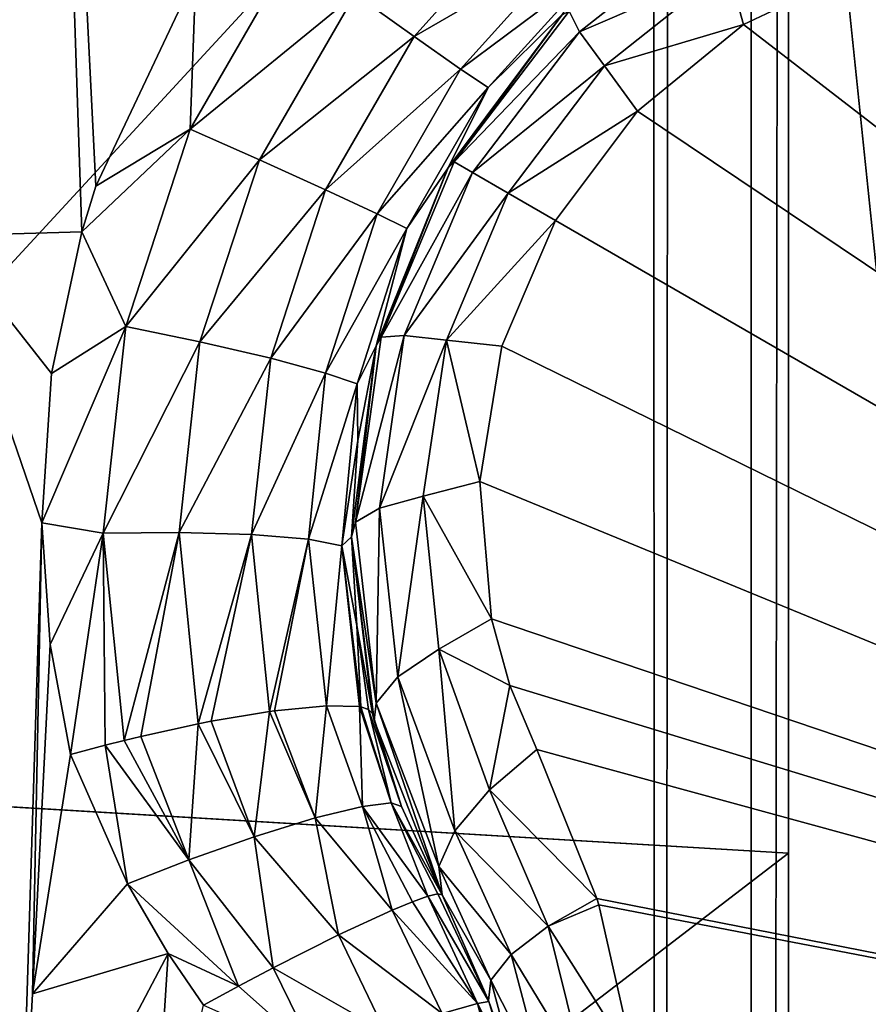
# Model space of a CAD drawing. Header units: metres. Extents: x -206 to 75, y -104 to 104.
# Tile 624 of 656: x -38.399 to -37.51, y -48.769 to -47.738. Entities that reach past the tile are written whole.
import ezdxf

# ---------------------------------------------------------------- set-up
doc = ezdxf.new("R2010")
doc.units = ezdxf.units.M
doc.layers.add('solid_01_1-CONSUMER_THERM_B_125288', color=7, linetype='CONTINUOUS')

msp = doc.modelspace()

# ---------------------------------------------------------------- linework, layer by layer
at = {"layer": 'solid_01_1-CONSUMER_THERM_B_125288'}
for points in [[(-37.64893, 67.310463), (-65.493088, -75.014526), (-65.514557, 74.985474)], [(-37.64893, 67.310463), (-37.75058, 66.766258), (-65.493088, -75.014526)], [(-37.75058, 66.766258), (-37.7505, 66.212639), (-65.493088, -75.014526)], [(-37.7505, 66.212639), (-37.731541, -66.233742), (-65.493088, -75.014526)], [(-37.7505, 66.212639), (-37.648693, 65.668465), (-37.731541, -66.233742)], [(-37.648693, 65.668465), (-37.62989, -65.689537), (-37.731541, -66.233742)], [(-37.648693, 65.668465), (-37.448631, 65.15226), (-37.62989, -65.689537)], [(-37.448631, 65.15226), (-37.429974, -65.173279), (-37.62989, -65.689537)], [(-38.864662, -46.52047, 75.400002), (-54.590946, -63.612965, 75.400002), (54.609055, -63.597332, 75.400002)], [(-37.59338, -46.610531, 75.400002), (-38.864662, -46.52047, 75.400002), (54.609055, -63.597332, 75.400002)], [(37.606621, -46.599766, 75.400002), (-37.59338, -46.610531, 75.400002), (54.609055, -63.597332, 75.400002)], [(-38.368286, -46.919636, 18.111628), (-38.674438, -46.953098, 18.015265), (-38.478664, -47.964039, 18.295778)], [(-38.368286, -46.919636, 18.111628), (-38.478664, -47.964039, 18.295778), (-38.333633, -47.959831, 18.341442)], [(-38.368286, -46.919636, 18.111628), (-38.318752, -47.912292, 18.339277), (-38.21413, -47.690666, 18.335257)], [(-38.368286, -46.919636, 18.111628), (-38.333633, -47.959831, 18.341442), (-38.318752, -47.912292, 18.339277)], [(-38.931084, -47.016064, 69.900002), (-37.593307, -47.110531, 69.900002), (-38.905029, -48.5322, 69.900002)], [(-37.593307, -47.110531, 69.900002), (-37.593094, -48.610531, 69.900002), (-38.905029, -48.5322, 69.900002)], [(-36.09214, -55.260315, 66.816208), (-37.593307, -47.110531, 63.5), (-36.093307, -47.110317, 63.5)], [(-37.591232, -61.610531, 69.400002), (-37.593307, -47.110531, 63.5), (-36.091232, -61.610317, 69.400002)], [(-36.091927, -56.760315, 67.426552), (-36.091232, -61.610317, 69.400002), (-37.593307, -47.110531, 63.5)], [(-37.593307, -47.110531, 69.900002), (-37.593307, -47.110531, 63.5), (-37.591232, -61.610531, 69.400002)], [(-36.091927, -56.760315, 67.426552), (-37.593307, -47.110531, 63.5), (-36.09214, -55.260315, 66.816208)], [(-37.593307, -47.110531, 69.900002), (-37.591232, -61.610531, 69.400002), (-37.593094, -48.610531, 69.900002)], [(-38.047211, -47.711231, 18.339796), (-37.985405, -47.755539, 18.302887), (-37.861557, -47.617504, 18.312243)], [(-37.861557, -47.617504, 18.312243), (-37.985405, -47.755539, 18.302887), (-37.819496, -47.659607, 18.252224)], [(-37.812229, -47.750607, 16.767015), (-37.668861, -47.637779, 16.739868), (-37.822857, -47.728901, 16.839632)], [(-37.812229, -47.750607, 16.767015), (-37.656742, -47.68372, 16.679869), (-37.668861, -47.637779, 16.739868)], [(-38.219933, -47.8526, 18.349483), (-38.111355, -47.664474, 18.349483), (-38.21413, -47.690666, 18.335257)], [(-38.047211, -47.711231, 18.339796), (-38.111355, -47.664474, 18.349483), (-38.219933, -47.8526, 18.349483)], [(-37.985405, -47.755539, 18.302887), (-37.936737, -47.789597, 18.24276), (-37.819496, -47.659607, 18.252224)], [(-37.819496, -47.659607, 18.252224), (-37.936737, -47.789597, 18.24276), (-37.793167, -47.682636, 18.180342)], [(-37.509785, -47.681301, 16.603502), (-35.996807, -49.010303, 15.440842), (-37.439537, -47.663147, 16.580477)], [(-37.936737, -47.789597, 18.24276), (-37.907845, -47.808834, 18.17075), (-37.793167, -47.682636, 18.180342)], [(-37.793167, -47.682636, 18.180342), (-37.907845, -47.808834, 18.17075), (-37.829929, -47.732162, 18.104654)], [(-37.812229, -47.750607, 16.767015), (-37.785896, -47.786346, 16.704668), (-37.656742, -47.68372, 16.679869)], [(-37.640343, -47.742813, 16.639137), (-37.656742, -47.68372, 16.679869), (-37.785896, -47.786346, 16.704668)], [(-37.640343, -47.742813, 16.639137), (-37.509785, -47.681301, 16.603502), (-37.656742, -47.68372, 16.679869)], [(-37.640343, -47.742813, 16.639137), (-35.996807, -49.010303, 15.440842), (-37.509785, -47.681301, 16.603502)], [(-38.219933, -47.8526, 18.349483), (-38.21413, -47.690666, 18.335257), (-38.318752, -47.912292, 18.339277)], [(-38.047211, -47.711231, 18.339796), (-38.219933, -47.8526, 18.349483), (-38.147362, -47.88475, 18.339796)], [(-38.047211, -47.711231, 18.339796), (-38.147362, -47.88475, 18.339796), (-37.985405, -47.755539, 18.302887)], [(-37.943428, -47.886799, 16.84956), (-37.822857, -47.728901, 16.839632), (-37.83073, -47.732998, 16.877523)], [(-37.812229, -47.750607, 16.767015), (-37.822857, -47.728901, 16.839632), (-37.943428, -47.886799, 16.84956)], [(-37.950027, -47.89349, 16.884197), (-37.83073, -47.732998, 16.877523), (-37.949814, -47.893108, 18.098516)], [(-37.943428, -47.886799, 16.84956), (-37.83073, -47.732998, 16.877523), (-37.950027, -47.89349, 16.884197)], [(-37.907845, -47.808834, 18.17075), (-37.949814, -47.893108, 18.098516), (-37.829929, -47.732162, 18.104654)], [(-37.83073, -47.732998, 16.877523), (-37.829929, -47.732162, 18.104654), (-37.949814, -47.893108, 18.098516)], [(-37.924297, -47.897839, 16.776278), (-37.812229, -47.750607, 16.767015), (-37.943428, -47.886799, 16.84956)], [(-37.924297, -47.897839, 16.776278), (-37.785896, -47.786346, 16.704668), (-37.812229, -47.750607, 16.767015)], [(-37.751423, -47.833656, 16.660564), (-37.640343, -47.742813, 16.639137), (-37.785896, -47.786346, 16.704668)], [(-37.751423, -47.833656, 16.660564), (-35.996807, -49.010303, 15.440842), (-37.640343, -47.742813, 16.639137)], [(-38.147362, -47.88475, 18.339796), (-38.078075, -47.916103, 18.302887), (-37.985405, -47.755539, 18.302887)], [(-37.985405, -47.755539, 18.302887), (-38.078075, -47.916103, 18.302887), (-37.936737, -47.789597, 18.24276)], [(-38.078075, -47.916103, 18.302887), (-38.024239, -47.941208, 18.24276), (-37.936737, -47.789597, 18.24276)], [(-37.936737, -47.789597, 18.24276), (-38.024239, -47.941208, 18.24276), (-37.907845, -47.808834, 18.17075)], [(-37.924297, -47.897839, 16.776278), (-37.88686, -47.919445, 16.713108), (-37.785896, -47.786346, 16.704668)], [(-37.751423, -47.833656, 16.660564), (-37.785896, -47.786346, 16.704668), (-37.88686, -47.919445, 16.713108)], [(-38.024239, -47.941208, 18.24276), (-37.99313, -47.9566, 18.17075), (-37.907845, -47.808834, 18.17075)], [(-37.907845, -47.808834, 18.17075), (-37.99313, -47.9566, 18.17075), (-37.949814, -47.893108, 18.098516)], [(-37.837288, -47.948112, 16.667709), (-37.751423, -47.833656, 16.660564), (-37.88686, -47.919445, 16.713108)], [(-37.837288, -47.948112, 16.667709), (-35.996807, -49.010303, 15.440842), (-37.751423, -47.833656, 16.660564)], [(-38.219933, -47.8526, 18.349483), (-38.318752, -47.912292, 18.339277), (-38.333633, -47.959831, 18.341442)], [(-38.287487, -48.059132, 18.358753), (-38.219933, -47.8526, 18.349483), (-38.333633, -47.959831, 18.341442)], [(-38.147362, -47.88475, 18.339796), (-38.219933, -47.8526, 18.349483), (-38.287487, -48.059132, 18.358753)], [(-38.147362, -47.88475, 18.339796), (-38.287487, -48.059132, 18.358753), (-38.209763, -48.075237, 18.349083)], [(-38.147362, -47.88475, 18.339796), (-38.209763, -48.075237, 18.349083), (-38.078075, -47.916103, 18.302887)], [(-38.025181, -48.079334, 16.876154), (-37.950027, -47.89349, 16.884197), (-38.025146, -48.079197, 18.105808)], [(-38.019833, -48.070187, 16.83964), (-37.950027, -47.89349, 16.884197), (-38.025181, -48.079334, 16.876154)], [(-37.99313, -47.9566, 18.17075), (-38.025146, -48.079197, 18.105808), (-37.949814, -47.893108, 18.098516)], [(-37.950027, -47.89349, 16.884197), (-37.949814, -47.893108, 18.098516), (-38.025146, -48.079197, 18.105808)], [(-38.019833, -48.070187, 16.83964), (-37.943428, -47.886799, 16.84956), (-37.950027, -47.89349, 16.884197)], [(-37.924297, -47.897839, 16.776278), (-37.943428, -47.886799, 16.84956), (-38.019833, -48.070187, 16.83964)], [(-37.99572, -48.068531, 16.767014), (-37.924297, -47.897839, 16.776278), (-38.019833, -48.070187, 16.83964)], [(-37.99572, -48.068531, 16.767014), (-37.88686, -47.919445, 16.713108), (-37.924297, -47.897839, 16.776278)], [(-38.209763, -48.075237, 18.349083), (-38.135643, -48.092392, 18.312241), (-38.078075, -47.916103, 18.302887)], [(-38.078075, -47.916103, 18.302887), (-38.135643, -48.092392, 18.312241), (-38.024239, -47.941208, 18.24276)], [(-37.99572, -48.068531, 16.767014), (-37.951591, -48.073452, 16.70466), (-37.88686, -47.919445, 16.713108)], [(-37.837288, -47.948112, 16.667709), (-37.88686, -47.919445, 16.713108), (-37.951591, -48.073452, 16.70466)], [(-38.135643, -48.092392, 18.312241), (-38.078144, -48.10775, 18.252224), (-38.024239, -47.941208, 18.24276)], [(-38.024239, -47.941208, 18.24276), (-38.078144, -48.10775, 18.252224), (-37.99313, -47.9566, 18.17075)], [(-38.078144, -48.10775, 18.252224), (-38.045036, -48.119026, 18.180342), (-37.99313, -47.9566, 18.17075)], [(-37.99313, -47.9566, 18.17075), (-38.045036, -48.119026, 18.180342), (-38.025146, -48.079197, 18.105808)], [(-37.893417, -48.079723, 16.660555), (-37.837288, -47.948112, 16.667709), (-37.951591, -48.073452, 16.70466)], [(-37.893417, -48.079723, 16.660555), (-35.996807, -49.010303, 15.440842), (-37.837288, -47.948112, 16.667709)], [(-38.365124, -48.108391, 18.350796), (-38.333633, -47.959831, 18.341442), (-38.478664, -47.964039, 18.295778)], [(-38.375267, -48.264618, 18.364573), (-38.365124, -48.108391, 18.350796), (-38.478664, -47.964039, 18.295778)], [(-38.398617, -49.010647, 18.393747), (-38.375267, -48.264618, 18.364573), (-38.478664, -47.964039, 18.295778)], [(-38.287487, -48.059132, 18.358753), (-38.333633, -47.959831, 18.341442), (-38.365124, -48.108391, 18.350796)], [(-38.287487, -48.059132, 18.358753), (-38.365124, -48.108391, 18.350796), (-38.375267, -48.264618, 18.364573)], [(-38.311066, -48.275402, 18.376822), (-38.287487, -48.059132, 18.358753), (-38.375267, -48.264618, 18.364573)], [(-38.209763, -48.075237, 18.349083), (-38.287487, -48.059132, 18.358753), (-38.311066, -48.275402, 18.376822)], [(-37.99572, -48.068531, 16.767014), (-38.019833, -48.070187, 16.83964), (-38.046852, -48.26405, 16.8106)], [(-38.021694, -48.249111, 16.739864), (-37.99572, -48.068531, 16.767014), (-38.046852, -48.26405, 16.8106)], [(-38.046852, -48.26405, 16.8106), (-38.019833, -48.070187, 16.83964), (-38.025181, -48.079334, 16.876154)], [(-38.021694, -48.249111, 16.739864), (-37.951591, -48.073452, 16.70466), (-37.99572, -48.068531, 16.767014)], [(-38.209763, -48.075237, 18.349083), (-38.311066, -48.275402, 18.376822), (-38.231686, -48.274746, 18.367184)], [(-38.209763, -48.075237, 18.349083), (-38.231686, -48.274746, 18.367184), (-38.135643, -48.092392, 18.312241)], [(-38.025181, -48.079334, 16.876154), (-38.044476, -48.178261, 18.114405), (-38.050976, -48.279346, 18.126162)], [(-38.050976, -48.279346, 16.853399), (-38.025181, -48.079334, 16.876154), (-38.050976, -48.279346, 18.126162)], [(-38.046852, -48.26405, 16.8106), (-38.025181, -48.079334, 16.876154), (-38.050976, -48.279346, 16.853399)], [(-38.045036, -48.119026, 18.180342), (-38.044476, -48.178261, 18.114405), (-38.025146, -48.079197, 18.105808)], [(-38.025181, -48.079334, 16.876154), (-38.025146, -48.079197, 18.105808), (-38.044476, -48.178261, 18.114405)], [(-38.021694, -48.249111, 16.739864), (-37.975838, -48.236622, 16.679853), (-37.951591, -48.073452, 16.70466)], [(-37.916481, -48.221348, 16.639118), (-37.951591, -48.073452, 16.70466), (-37.975838, -48.236622, 16.679853)], [(-37.916481, -48.221348, 16.639118), (-37.893417, -48.079723, 16.660555), (-37.951591, -48.073452, 16.70466)], [(-37.916481, -48.221348, 16.639118), (-35.996807, -49.010303, 15.440842), (-37.893417, -48.079723, 16.660555)], [(-38.231686, -48.274746, 18.367184), (-38.155579, -48.276943, 18.33046), (-38.135643, -48.092392, 18.312241)], [(-38.135643, -48.092392, 18.312241), (-38.155579, -48.276943, 18.33046), (-38.078144, -48.10775, 18.252224)], [(-38.155579, -48.276943, 18.33046), (-38.096077, -48.28186, 18.270632), (-38.078144, -48.10775, 18.252224)], [(-38.078144, -48.10775, 18.252224), (-38.096077, -48.28186, 18.270632), (-38.045036, -48.119026, 18.180342)], [(-38.096077, -48.28186, 18.270632), (-38.061256, -48.288506, 18.198982), (-38.045036, -48.119026, 18.180342)], [(-38.045036, -48.119026, 18.180342), (-38.061256, -48.288506, 18.198982), (-38.044476, -48.178261, 18.114405)], [(-38.061256, -48.288506, 18.198982), (-38.050976, -48.279346, 18.126162), (-38.044476, -48.178261, 18.114405)], [(-37.904419, -48.365116, 16.603489), (-37.916481, -48.221348, 16.639118), (-37.975838, -48.236622, 16.679853)], [(-37.904419, -48.365116, 16.603489), (-35.996807, -49.010303, 15.440842), (-37.916481, -48.221348, 16.639118)], [(-38.002522, -48.425858, 16.696569), (-37.975838, -48.236622, 16.679853), (-38.021694, -48.249111, 16.739864)], [(-38.002522, -48.425858, 16.696569), (-37.959587, -48.396946, 16.640163), (-37.975838, -48.236622, 16.679853)], [(-37.904419, -48.365116, 16.603489), (-37.975838, -48.236622, 16.679853), (-37.959587, -48.396946, 16.640163)], [(-38.021694, -48.249111, 16.739864), (-38.046852, -48.26405, 16.8106), (-38.025036, -48.453308, 16.764393)], [(-38.002522, -48.425858, 16.696569), (-38.021694, -48.249111, 16.739864), (-38.025036, -48.453308, 16.764393)], [(-38.398617, -49.010647, 18.393747), (-38.385277, -48.757523, 18.393747), (-38.375267, -48.264618, 18.364573)], [(-38.385277, -48.757523, 18.393747), (-38.366608, -48.391903, 18.378683), (-38.375267, -48.264618, 18.364573)], [(-38.311066, -48.275402, 18.376822), (-38.375267, -48.264618, 18.364573), (-38.366608, -48.391903, 18.378683)], [(-38.025036, -48.453308, 16.764393), (-38.046852, -48.26405, 16.8106), (-38.050976, -48.279346, 16.853399)], [(-38.311066, -48.275402, 18.376822), (-38.366608, -48.391903, 18.378683), (-38.345337, -48.507214, 18.393747)], [(-38.308964, -48.497379, 18.401197), (-38.311066, -48.275402, 18.376822), (-38.345337, -48.507214, 18.393747)], [(-38.231686, -48.274746, 18.367184), (-38.311066, -48.275402, 18.376822), (-38.289162, -48.492371, 18.402805)], [(-38.308964, -48.497379, 18.401197), (-38.289162, -48.492371, 18.402805), (-38.311066, -48.275402, 18.376822)], [(-38.271679, -48.48814, 18.402845), (-38.231686, -48.274746, 18.367184), (-38.289162, -48.492371, 18.402805)], [(-38.271679, -48.48814, 18.402845), (-38.211792, -48.475025, 18.393158), (-38.231686, -48.274746, 18.367184)], [(-38.231686, -48.274746, 18.367184), (-38.211792, -48.475025, 18.393158), (-38.155579, -48.276943, 18.33046)], [(-38.211792, -48.475025, 18.393158), (-38.198147, -48.472351, 18.388723), (-38.155579, -48.276943, 18.33046)], [(-38.198147, -48.472351, 18.388723), (-38.136822, -48.462036, 18.356613), (-38.155579, -48.276943, 18.33046)], [(-38.155579, -48.276943, 18.33046), (-38.136822, -48.462036, 18.356613), (-38.096077, -48.28186, 18.270632)], [(-38.136822, -48.462036, 18.356613), (-38.131508, -48.4613, 18.352715), (-38.096077, -48.28186, 18.270632)], [(-38.131508, -48.4613, 18.352715), (-38.077202, -48.455986, 18.297041), (-38.096077, -48.28186, 18.270632)], [(-38.096077, -48.28186, 18.270632), (-38.077202, -48.455986, 18.297041), (-38.061256, -48.288506, 18.198982)], [(-38.061256, -48.288506, 18.198982), (-38.045467, -48.372189, 18.139544), (-38.050976, -48.279346, 18.126162)], [(-38.050976, -48.279346, 16.853399), (-38.050976, -48.279346, 18.126162), (-38.045467, -48.372189, 18.139544)], [(-38.050976, -48.279346, 16.853399), (-38.045467, -48.372189, 18.139544), (-38.028942, -48.464214, 18.155281)], [(-38.027138, -48.471523, 16.8183), (-38.050976, -48.279346, 16.853399), (-38.028942, -48.464214, 18.155281)], [(-38.025036, -48.453308, 16.764393), (-38.050976, -48.279346, 16.853399), (-38.027138, -48.471523, 16.8183)], [(-38.077202, -48.455986, 18.297041), (-38.042747, -48.457024, 18.230299), (-38.061256, -48.288506, 18.198982)], [(-38.061256, -48.288506, 18.198982), (-38.041237, -48.457294, 18.225763), (-38.045467, -48.372189, 18.139544)], [(-38.042747, -48.457024, 18.230299), (-38.041237, -48.457294, 18.225763), (-38.061256, -48.288506, 18.198982)], [(-37.885002, -48.434998, 16.580469), (-37.904419, -48.365116, 16.603489), (-37.959587, -48.396946, 16.640163)], [(-37.885002, -48.434998, 16.580469), (-35.996807, -49.010303, 15.440842), (-37.904419, -48.365116, 16.603489)], [(-38.033016, -48.459873, 18.193224), (-38.028942, -48.464214, 18.155281), (-38.045467, -48.372189, 18.139544)], [(-38.041237, -48.457294, 18.225763), (-38.033016, -48.459873, 18.193224), (-38.045467, -48.372189, 18.139544)], [(-38.385277, -48.757523, 18.393747), (-38.345337, -48.507214, 18.393747), (-38.366608, -48.391903, 18.378683)], [(-37.942608, -48.587086, 16.639465), (-37.959587, -48.396946, 16.640163), (-38.002522, -48.425858, 16.696569)], [(-37.885002, -48.434998, 16.580469), (-37.959587, -48.396946, 16.640163), (-37.906361, -48.54398, 16.587631)], [(-37.906361, -48.54398, 16.587631), (-37.959587, -48.396946, 16.640163), (-37.942608, -48.587086, 16.639465)], [(-38.002522, -48.425858, 16.696569), (-38.025036, -48.453308, 16.764393), (-37.959343, -48.624458, 16.701927)], [(-37.942608, -48.587086, 16.639465), (-38.002522, -48.425858, 16.696569), (-37.959343, -48.624458, 16.701927)], [(-37.885002, -48.434998, 16.580469), (-37.906361, -48.54398, 16.587631), (-37.856831, -48.501987, 16.554106)], [(-37.885002, -48.434998, 16.580469), (-37.856831, -48.501987, 16.554106), (-35.996807, -49.010303, 15.440842)], [(-38.152847, -48.593243, 18.402061), (-38.136822, -48.462036, 18.356613), (-38.198147, -48.472351, 18.388723)], [(-38.152847, -48.593243, 18.402061), (-38.089146, -48.573563, 18.36202), (-38.136822, -48.462036, 18.356613)], [(-38.089146, -48.573563, 18.36202), (-38.131508, -48.4613, 18.352715), (-38.136822, -48.462036, 18.356613)], [(-38.089146, -48.573563, 18.36202), (-38.077202, -48.455986, 18.297041), (-38.131508, -48.4613, 18.352715)], [(-38.089146, -48.573563, 18.36202), (-38.039604, -48.561447, 18.304127), (-38.077202, -48.455986, 18.297041)], [(-38.039604, -48.561447, 18.304127), (-38.042747, -48.457024, 18.230299), (-38.077202, -48.455986, 18.297041)], [(-38.009537, -48.557831, 18.237627), (-38.041237, -48.457294, 18.225763), (-38.042747, -48.457024, 18.230299)], [(-38.039604, -48.561447, 18.304127), (-38.009537, -48.557831, 18.237627), (-38.042747, -48.457024, 18.230299)], [(-38.009537, -48.557831, 18.237627), (-38.033016, -48.459873, 18.193224), (-38.041237, -48.457294, 18.225763)], [(-37.998657, -48.561481, 18.172096), (-38.028942, -48.464214, 18.155281), (-38.033016, -48.459873, 18.193224)], [(-38.009537, -48.557831, 18.237627), (-37.998657, -48.561481, 18.172096), (-38.033016, -48.459873, 18.193224)], [(-38.025036, -48.453308, 16.764393), (-38.027138, -48.471523, 16.8183), (-37.95615, -48.653873, 16.770613)], [(-37.959343, -48.624458, 16.701927), (-38.025036, -48.453308, 16.764393), (-37.95615, -48.653873, 16.770613)], [(-38.152847, -48.593243, 18.402061), (-38.198147, -48.472351, 18.388723), (-38.211792, -48.475025, 18.393158)], [(-38.027138, -48.471523, 16.8183), (-38.028942, -48.464214, 18.155281), (-37.998657, -48.561481, 18.172096)], [(-38.027138, -48.471523, 16.8183), (-37.95615, -48.653873, 18.184393), (-37.95615, -48.653873, 16.770613)], [(-38.027138, -48.471523, 16.8183), (-37.998657, -48.561481, 18.172096), (-37.95615, -48.653873, 18.184393)], [(-38.221378, -48.617462, 18.4196), (-38.211792, -48.475025, 18.393158), (-38.271679, -48.48814, 18.402845)], [(-38.221378, -48.617462, 18.4196), (-38.152847, -48.593243, 18.402061), (-38.211792, -48.475025, 18.393158)], [(-38.221378, -48.617462, 18.4196), (-38.289162, -48.492371, 18.402805), (-38.308964, -48.497379, 18.401197)], [(-38.221378, -48.617462, 18.4196), (-38.271679, -48.48814, 18.402845), (-38.289162, -48.492371, 18.402805)], [(-38.285477, -48.642494, 18.416172), (-38.308964, -48.497379, 18.401197), (-38.345337, -48.507214, 18.393747)], [(-38.221378, -48.617462, 18.4196), (-38.308964, -48.497379, 18.401197), (-38.285477, -48.642494, 18.416172)], [(-37.794098, -48.657852, 16.49827), (-37.856831, -48.501987, 16.554106), (-37.906361, -48.54398, 16.587631)], [(-37.794098, -48.657852, 16.49827), (-35.996807, -49.010303, 15.440842), (-37.856831, -48.501987, 16.554106)], [(-38.285477, -48.642494, 18.416172), (-38.345337, -48.507214, 18.393747), (-38.385277, -48.757523, 18.393747)], [(-38.905029, -48.5322, 72.400002), (-37.593094, -48.610531, 72.400002), (-54.591232, -61.612965, 72.400002)], [(-37.593094, -48.610531, 69.900002), (-37.593094, -48.610531, 72.400002), (-38.905029, -48.5322, 72.400002)], [(-37.593094, -48.610531, 69.900002), (-38.905029, -48.5322, 72.400002), (-38.905029, -48.5322, 69.900002)], [(-37.845028, -48.686882, 16.534945), (-37.906361, -48.54398, 16.587631), (-37.942608, -48.587086, 16.639465)], [(-37.845028, -48.686882, 16.534945), (-37.794098, -48.657852, 16.49827), (-37.906361, -48.54398, 16.587631)], [(-38.089146, -48.573563, 18.36202), (-38.008511, -48.670055, 18.338903), (-38.039604, -48.561447, 18.304127)], [(-38.039604, -48.561447, 18.304127), (-37.971008, -48.655483, 18.266209), (-38.009537, -48.557831, 18.237627)], [(-38.039604, -48.561447, 18.304127), (-38.008511, -48.670055, 18.338903), (-37.987133, -48.661217, 18.304218)], [(-38.039604, -48.561447, 18.304127), (-37.987133, -48.661217, 18.304218), (-37.971008, -48.655483, 18.266209)], [(-38.009537, -48.557831, 18.237627), (-37.960575, -48.653008, 18.225876), (-37.95615, -48.653873, 18.184393)], [(-37.998657, -48.561481, 18.172096), (-38.009537, -48.557831, 18.237627), (-37.95615, -48.653873, 18.184393)], [(-38.009537, -48.557831, 18.237627), (-37.971008, -48.655483, 18.266209), (-37.960575, -48.653008, 18.225876)], [(-38.152847, -48.593243, 18.402061), (-38.064552, -48.695992, 18.394554), (-38.089146, -48.573563, 18.36202)], [(-38.089146, -48.573563, 18.36202), (-38.064552, -48.695992, 18.394554), (-38.008511, -48.670055, 18.338903)], [(-38.221378, -48.617462, 18.4196), (-38.132885, -48.730404, 18.42696), (-38.152847, -48.593243, 18.402061)], [(-38.152847, -48.593243, 18.402061), (-38.132885, -48.730404, 18.42696), (-38.064552, -48.695992, 18.394554)], [(-37.883766, -48.716557, 16.587442), (-37.942608, -48.587086, 16.639465), (-37.959343, -48.624458, 16.701927)], [(-37.845028, -48.686882, 16.534945), (-37.942608, -48.587086, 16.639465), (-37.883766, -48.716557, 16.587442)], [(-37.593094, -48.610531, 72.400002), (-37.591232, -61.610531, 72.400002), (-54.591232, -61.612965, 72.400002)], [(-38.221378, -48.617462, 18.4196), (-38.285477, -48.642494, 18.416172), (-38.16938, -48.749649, 18.433228)], [(-38.221378, -48.617462, 18.4196), (-38.16938, -48.749649, 18.433228), (-38.132885, -48.730404, 18.42696)], [(-37.591232, -61.610531, 69.400002), (-37.591232, -61.610531, 72.400002), (-37.593094, -48.610531, 72.400002)], [(-37.593094, -48.610531, 69.900002), (-37.591232, -61.610531, 69.400002), (-37.593094, -48.610531, 72.400002)], [(-37.90498, -48.743237, 16.650019), (-37.959343, -48.624458, 16.701927), (-37.95615, -48.653873, 16.770613)], [(-37.883766, -48.716557, 16.587442), (-37.959343, -48.624458, 16.701927), (-37.90498, -48.743237, 16.650019)], [(-38.285477, -48.642494, 18.416172), (-38.385277, -48.757523, 18.393747), (-38.242878, -48.715546, 18.426382)], [(-38.16938, -48.749649, 18.433228), (-38.285477, -48.642494, 18.416172), (-38.242878, -48.715546, 18.426382)], [(-37.918846, -48.767647, 18.264175), (-37.971008, -48.655483, 18.266209), (-37.987133, -48.661217, 18.304218)], [(-37.960575, -48.653008, 18.225876), (-37.971008, -48.655483, 18.266209), (-37.906967, -48.765736, 18.188154)], [(-37.918846, -48.767647, 18.264175), (-37.906967, -48.765736, 18.188154), (-37.971008, -48.655483, 18.266209)], [(-37.960575, -48.653008, 18.225876), (-37.906967, -48.765736, 18.188154), (-37.95615, -48.653873, 18.184393)], [(-37.95615, -48.653873, 16.770613), (-37.95615, -48.653873, 18.184393), (-37.906967, -48.765736, 18.188154)], [(-37.907413, -48.764442, 16.714634), (-37.95615, -48.653873, 16.770613), (-37.906967, -48.765736, 18.188154)], [(-37.90498, -48.743237, 16.650019), (-37.95615, -48.653873, 16.770613), (-37.907413, -48.764442, 16.714634)], [(-37.845028, -48.686882, 16.534945), (-37.792057, -48.664402, 16.496393), (-37.794098, -48.657852, 16.49827)], [(-37.794098, -48.657852, 16.49827), (-37.792057, -48.664402, 16.496393), (-35.996807, -49.010303, 15.440842)], [(-37.918846, -48.767647, 18.264175), (-37.987133, -48.661217, 18.304218), (-38.008511, -48.670055, 18.338903)], [(-37.845028, -48.686882, 16.534945), (-37.754452, -48.82962, 16.460966), (-37.792057, -48.664402, 16.496393)], [(-37.792057, -48.664402, 16.496393), (-37.754452, -48.82962, 16.460966), (-35.996807, -49.010303, 15.440842)], [(-37.955921, -48.778328, 18.338594), (-38.008511, -48.670055, 18.338903), (-38.064552, -48.695992, 18.394554)], [(-37.955921, -48.778328, 18.338594), (-37.918846, -48.767647, 18.264175), (-38.008511, -48.670055, 18.338903)], [(-37.845028, -48.686882, 16.534945), (-37.883766, -48.716557, 16.587442), (-37.805946, -48.844475, 16.499777)], [(-37.845028, -48.686882, 16.534945), (-37.805946, -48.844475, 16.499777), (-37.754452, -48.82962, 16.460966)], [(-38.0158, -48.797333, 18.397306), (-38.064552, -48.695992, 18.394554), (-38.132885, -48.730404, 18.42696)], [(-38.0158, -48.797333, 18.397306), (-37.955921, -48.778328, 18.338594), (-38.064552, -48.695992, 18.394554)], [(-38.242878, -48.715546, 18.426382), (-38.385277, -48.757523, 18.393747), (-38.398617, -49.010647, 18.393747)], [(-38.242878, -48.715546, 18.426382), (-38.398617, -49.010647, 18.393747), (-38.261753, -49.010628, 18.426445)], [(-38.242878, -48.715546, 18.426382), (-38.261753, -49.010628, 18.426445), (-38.206055, -48.769539, 18.432564)], [(-38.16938, -48.749649, 18.433228), (-38.242878, -48.715546, 18.426382), (-38.206055, -48.769539, 18.432564)], [(-37.883766, -48.716557, 16.587442), (-37.90498, -48.743237, 16.650019), (-37.846058, -48.859638, 16.552706)], [(-37.883766, -48.716557, 16.587442), (-37.846058, -48.859638, 16.552706), (-37.805946, -48.844475, 16.499777)], [(-38.0882, -48.8214, 18.430616), (-38.132885, -48.730404, 18.42696), (-38.16938, -48.749649, 18.433228)], [(-38.0882, -48.8214, 18.430616), (-38.0158, -48.797333, 18.397306), (-38.132885, -48.730404, 18.42696)], [(-38.0882, -48.8214, 18.430616), (-38.16938, -48.749649, 18.433228), (-38.206055, -48.769539, 18.432564)], [(-37.90498, -48.743237, 16.650019), (-37.907413, -48.764442, 16.714634), (-37.869987, -48.873398, 16.614271)], [(-37.90498, -48.743237, 16.650019), (-37.869987, -48.873398, 16.614271), (-37.846058, -48.859638, 16.552706)], [(-37.887615, -48.887379, 18.264095), (-37.918846, -48.767647, 18.264175), (-37.955921, -48.778328, 18.338594)], [(-37.918846, -48.767647, 18.264175), (-37.889027, -48.825626, 18.188993), (-37.906967, -48.765736, 18.188154)], [(-37.918846, -48.767647, 18.264175), (-37.876266, -48.886051, 18.189432), (-37.889027, -48.825626, 18.188993)], [(-37.887615, -48.887379, 18.264095), (-37.876266, -48.886051, 18.189432), (-37.918846, -48.767647, 18.264175)], [(-37.90234, -48.779556, 16.708633), (-37.907413, -48.764442, 16.714634), (-37.906967, -48.765736, 18.188154)], [(-37.869987, -48.873398, 16.614271), (-37.907413, -48.764442, 16.714634), (-37.90234, -48.779556, 16.708633)], [(-37.90234, -48.779556, 16.708633), (-37.906967, -48.765736, 18.188154), (-37.889027, -48.825626, 18.188993)]]:
    msp.add_3dface(points, dxfattribs=at)

doc.saveas('drawing.dxf')
